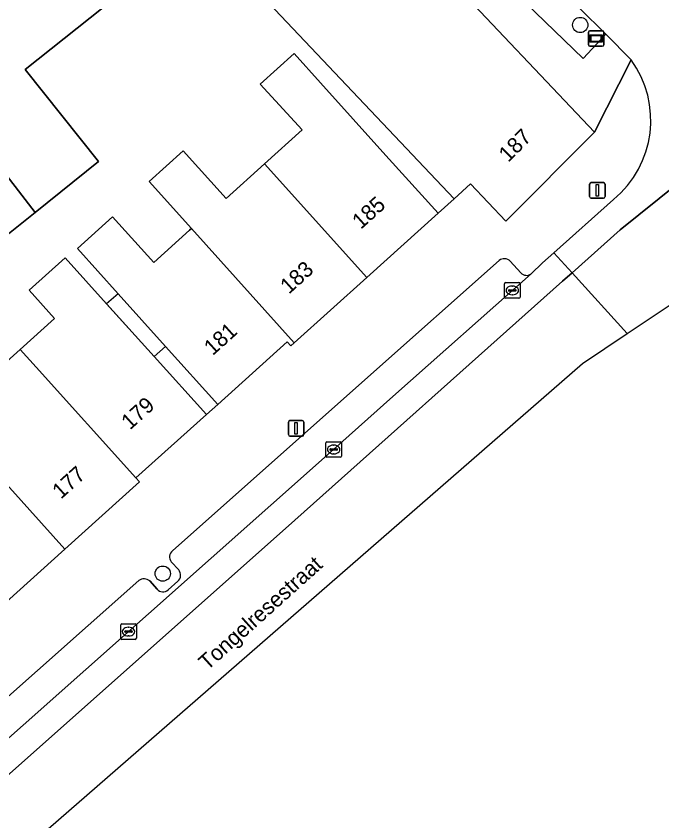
# Model space of a CAD drawing. Extents: x 161772 to 163126, y 383092 to 383917.
# Drawn here: x 162774.4 to 162815.8, y 383623.4 to 383675 of the extents above; entities that cross this region are included whole.
import ezdxf

# ---------------------------------------------------------------- set-up
doc = ezdxf.new("R2010")
doc.units = 0
for name, color, linetype in [('IMGEO_Boom', 7, 'Continuous'), ('IMGEO_Erf', 7, 'Continuous'), ('IMGEO_Groenvoorziening', 7, 'Continuous'), ('IMGEO_Kolk', 7, 'Continuous'), ('IMGEO_Lichtmast', 7, 'Continuous'), ('IMGEO_Openbare_ruimte_label', 7, 'Continuous'), ('IMGEO_Pand', 7, 'Continuous'), ('IMGEO_Pand_nummerreeks', 7, 'Continuous'), ('IMGEO_Pand_overbouw', 7, 'Continuous'), ('IMGEO_Parkeervlak_open', 7, 'Continuous'), ('IMGEO_Rijbaan_lokaal_gesloten', 7, 'Continuous'), ('IMGEO_Rijbaan_lokaal_open', 7, 'Continuous'), ('IMGEO_Voetpad_open', 7, 'Continuous'), ('IMGEO_Wegwijzer', 7, 'Continuous')]:
    doc.layers.add(name, color=color, linetype=linetype)

msp = doc.modelspace()

# ---------------------------------------------------------------- linework, layer by layer
at = {"layer": 'IMGEO_Boom'}
for centre in [(162810.528, 383674.461), (162783.769, 383639.27)]:
    msp.add_circle(centre, 0.489, dxfattribs=at)
at = {"layer": 'IMGEO_Erf'}
for points in [[(162785.68, 383680.155), (162774.953, 383671.6), (162779.661, 383665.698), (162775.591, 383662.442), (162771.095, 383658.845), (162766.069, 383665.145), (162763.252, 383662.898), (162760.545, 383660.739), (162761.491, 383659.548), (162758.41, 383657.1), (162757.466, 383658.289), (162754.879, 383656.225), (162751.357, 383660.642), (162748.239, 383664.551), (162750.507, 383666.36), (162750.021, 383666.969), (162753.433, 383669.69), (162756.847, 383672.413), (162757.281, 383671.869), (162759.464, 383673.613), (162760.435, 383672.359), (162760.812, 383671.872), (162761.693, 383672.539), (162761.803, 383673.278)], [(162772.054, 383651.329), (162774.633, 383653.651), (162776.841, 383655.641), (162775.208, 383657.455), (162777.514, 383659.531), (162780.176, 383656.575), (162780.192, 383656.558), (162783.227, 383653.187), (162786.572, 383649.471), (162787.302, 383650.126), (162783.956, 383653.842), (162780.916, 383657.217), (162778.303, 383660.118), (162780.56, 383662.151), (162783.19, 383659.231), (162785.487, 383661.3), (162785.605, 383661.406), (162782.898, 383664.416), (162785.078, 383666.38), (162787.827, 383663.328), (162790.296, 383665.552), (162792.711, 383667.727), (162790.019, 383670.675), (162792.188, 383672.629), (162793.888, 383670.742), (162798.071, 383666.098), (162801.417, 383662.382), (162802.451, 383663.3), (162786.366, 383680.322)]]:
    msp.add_lwpolyline(points, dxfattribs=at)
at = {"layer": 'IMGEO_Groenvoorziening'}
msp.add_lwpolyline([(162809.41, 383675.873), (162807.612, 383675.867), (162807.176, 383676.023), (162807.039, 383675.853), (162810.72, 383672.319), (162812.16, 383673.871), (162810.49, 383675.537)], dxfattribs=at)
at = {"layer": 'IMGEO_Kolk'}
for p, q in [((162805.676, 383657.008), (162805.676, 383657.86)), ((162805.751, 383657.934), (162806.603, 383657.934)), ((162805.935, 383657.428), (162805.935, 383657.44)), ((162805.978, 383657.477), (162806.376, 383657.477)), ((162806.164, 383657.714), (162806.189, 383657.714)), ((162806.419, 383657.44), (162806.419, 383657.428)), ((162806.677, 383657.86), (162806.677, 383657.008)), ((162806.603, 383656.934), (162805.751, 383656.934)), ((162806.373, 383657.391), (162805.975, 383657.391)), ((162806.187, 383657.154), (162806.162, 383657.154)), ((162794.223, 383646.806), (162794.223, 383647.658)), ((162794.298, 383647.732), (162795.15, 383647.732)), ((162795.224, 383647.658), (162795.224, 383646.806)), ((162794.482, 383647.226), (162794.482, 383647.238)), ((162794.92, 383647.189), (162794.522, 383647.189)), ((162794.525, 383647.275), (162794.923, 383647.275)), ((162794.711, 383647.512), (162794.736, 383647.512)), ((162794.966, 383647.238), (162794.966, 383647.226)), ((162795.15, 383646.732), (162794.298, 383646.732)), ((162794.734, 383646.952), (162794.709, 383646.952)), ((162781.078, 383635.124), (162781.078, 383635.976)), ((162781.153, 383636.05), (162782.005, 383636.05)), ((162781.566, 383635.83), (162781.591, 383635.83)), ((162782.079, 383635.976), (162782.079, 383635.124)), ((162781.337, 383635.544), (162781.337, 383635.556)), ((162781.775, 383635.507), (162781.377, 383635.507)), ((162781.38, 383635.593), (162781.778, 383635.593)), ((162781.589, 383635.27), (162781.564, 383635.27)), ((162781.821, 383635.556), (162781.821, 383635.544)), ((162782.005, 383635.05), (162781.153, 383635.05))]:
    msp.add_line(p, q, dxfattribs=at)
for points in [[(162805.676, 383657.008), (162805.676, 383657.86)], [(162805.751, 383657.934), (162806.603, 383657.934)], [(162806.677, 383657.86), (162806.677, 383657.008)], [(162806.603, 383656.934), (162805.751, 383656.934)], [(162794.223, 383646.806), (162794.223, 383647.658)], [(162794.298, 383647.732), (162795.15, 383647.732)], [(162795.224, 383647.658), (162795.224, 383646.806)], [(162795.15, 383646.732), (162794.298, 383646.732)], [(162781.078, 383635.124), (162781.078, 383635.976)], [(162781.153, 383636.05), (162782.005, 383636.05)], [(162782.079, 383635.976), (162782.079, 383635.124)], [(162782.005, 383635.05), (162781.153, 383635.05)]]:
    msp.add_lwpolyline(points, dxfattribs=at)
for centre, radius, start, end in [((162805.753, 383657.858), 0.0765, 91.552, 178.448), ((162805.753, 383657.858), 0.0765, 91.552, 178.448), ((162805.975, 383657.437), 0.0403, 85.8775, 175.7526), ((162805.972, 383657.427), 0.0366, 178.938, 274.7102), ((162806.376, 383657.434), 0.043, 264.8664, 352.4533), ((162806.38, 383657.439), 0.0386, 1.7309, 96.639), ((162806.601, 383657.858), 0.0765, 1.552, 88.448), ((162806.601, 383657.858), 0.0765, 1.552, 88.448), ((162805.753, 383657.01), 0.0765, 181.552, 268.448), ((162805.753, 383657.01), 0.0765, 181.552, 268.448), ((162806.601, 383657.01), 0.0765, 271.552, 358.448), ((162806.601, 383657.01), 0.0765, 271.552, 358.448), ((162794.3, 383647.656), 0.0765, 91.552, 178.448), ((162794.3, 383647.656), 0.0765, 91.552, 178.448), ((162795.148, 383647.656), 0.0765, 1.552, 88.448), ((162795.148, 383647.656), 0.0765, 1.552, 88.448), ((162794.522, 383647.235), 0.0403, 85.8775, 175.7526), ((162794.519, 383647.225), 0.0366, 178.938, 274.7102), ((162794.923, 383647.232), 0.043, 264.8664, 352.4533), ((162794.927, 383647.237), 0.0386, 1.7309, 96.639), ((162794.3, 383646.808), 0.0765, 181.552, 268.448), ((162794.3, 383646.808), 0.0765, 181.552, 268.448), ((162795.148, 383646.808), 0.0765, 271.552, 358.448), ((162795.148, 383646.808), 0.0765, 271.552, 358.448), ((162781.155, 383635.974), 0.0765, 91.552, 178.448), ((162781.155, 383635.974), 0.0765, 91.552, 178.448), ((162782.003, 383635.974), 0.0765, 1.552, 88.448), ((162782.003, 383635.974), 0.0765, 1.552, 88.448), ((162781.377, 383635.553), 0.0403, 85.8775, 175.7526), ((162781.374, 383635.543), 0.0366, 178.938, 274.7102), ((162781.778, 383635.55), 0.043, 264.8664, 352.4533), ((162781.782, 383635.555), 0.0386, 1.7309, 96.639), ((162781.155, 383635.126), 0.0765, 181.552, 268.448), ((162781.155, 383635.126), 0.0765, 181.552, 268.448), ((162782.003, 383635.126), 0.0765, 271.552, 358.448), ((162782.003, 383635.126), 0.0765, 271.552, 358.448)]:
    msp.add_arc(centre, radius, start, end, dxfattribs=at)
for centre, major_axis, ratio, start_param, end_param in [((162806.163, 383657.434), (-0.387, 0.002), 0.722429, 4.712389, 7.853982), ((162806.188, 383657.434), (-0.39, 0.002), 0.717154, 1.570796, 4.712389), ((162794.71, 383647.232), (-0.387, 0.002), 0.722429, 4.712389, 7.853982), ((162794.735, 383647.232), (-0.39, 0.002), 0.717154, 1.570796, 4.712389), ((162781.565, 383635.55), (-0.387, 0.002), 0.722429, 4.712389, 7.853982), ((162781.59, 383635.55), (-0.39, 0.002), 0.717154, 1.570796, 4.712389)]:
    msp.add_ellipse(centre, major_axis=major_axis, ratio=ratio, start_param=start_param, end_param=end_param, dxfattribs=at)
at = {"layer": 'IMGEO_Lichtmast'}
for p, q in [((162811.129, 383663.45), (162811.129, 383664.25)), ((162811.129, 383664.25), (162811.129, 383663.45)), ((162811.229, 383664.35), (162812.019, 383664.35)), ((162812.019, 383664.35), (162811.229, 383664.35)), ((162812.119, 383664.25), (162812.119, 383663.45)), ((162812.119, 383663.45), (162812.119, 383664.25)), ((162812.019, 383663.35), (162811.229, 383663.35)), ((162811.229, 383663.35), (162812.019, 383663.35)), ((162791.827, 383648.186), (162791.827, 383648.986)), ((162791.827, 383648.986), (162791.827, 383648.186)), ((162791.927, 383649.086), (162792.717, 383649.086)), ((162792.717, 383649.086), (162791.927, 383649.086)), ((162792.817, 383648.986), (162792.817, 383648.186)), ((162792.817, 383648.186), (162792.817, 383648.986)), ((162792.717, 383648.086), (162791.927, 383648.086)), ((162791.927, 383648.086), (162792.717, 383648.086))]:
    msp.add_line(p, q, dxfattribs=at)
for points in [[(162811.549, 383664.225), (162811.699, 383664.225), (162811.699, 383663.475), (162811.549, 383663.475), (162811.549, 383664.225)], [(162792.247, 383648.961), (162792.397, 383648.961), (162792.397, 383648.211), (162792.247, 383648.211), (162792.247, 383648.961)]]:
    msp.add_lwpolyline(points, dxfattribs=at)
for centre, start, end in [((162811.229, 383664.25), 90, 180), ((162811.229, 383664.25), 90, 180), ((162812.019, 383664.25), 0, 90), ((162812.019, 383664.25), 360, 90), ((162811.229, 383663.45), 180, 270), ((162811.229, 383663.45), 180, 270), ((162812.019, 383663.45), 270, 0), ((162812.019, 383663.45), 270, 0), ((162791.927, 383648.986), 90, 180), ((162791.927, 383648.986), 90, 180), ((162792.717, 383648.986), 0, 90), ((162792.717, 383648.986), 360, 90), ((162791.927, 383648.186), 180, 270), ((162791.927, 383648.186), 180, 270), ((162792.717, 383648.186), 270, 0), ((162792.717, 383648.186), 270, 0)]:
    msp.add_arc(centre, 0.1, start, end, dxfattribs=at)
at = {"layer": 'IMGEO_Pand'}
for points in [[(162782.495, 383684.15), (162788.809, 383689.187), (162785.828, 383692.924), (162779.475, 383687.857), (162778.165, 383689.5), (162777.557, 383689.015), (162777.071, 383689.624), (162774.005, 383687.179), (162774.505, 383686.551), (162770.888, 383683.666), (162770.39, 383684.29), (162767.241, 383681.778), (162767.741, 383681.152), (162767.266, 383680.773), (162771.111, 383675.952), (162767.377, 383673.065), (162770.361, 383669.205), (162775.591, 383662.442), (162779.661, 383665.698), (162774.953, 383671.6), (162785.68, 383680.155)], [(162798.795, 383680.44), (162797.579, 383679.253), (162799.117, 383677.68), (162797.687, 383676.283), (162791.469, 383682.65), (162790.754, 383681.952), (162789.427, 383683.312), (162786.366, 383680.322), (162802.451, 383663.3), (162803.49, 383664.282), (162805.753, 383661.887), (162811.444, 383667.587), (162801.803, 383677.794), (162800.898, 383678.287)], [(162796.848, 383658.267), (162801.417, 383662.382), (162798.071, 383666.098), (162793.888, 383670.742), (162792.188, 383672.629), (162790.019, 383670.675), (162792.711, 383667.727), (162790.296, 383665.552)], [(162790.296, 383665.552), (162787.827, 383663.328), (162785.078, 383666.38), (162782.898, 383664.416), (162785.605, 383661.406), (162792.197, 383654.077), (162796.848, 383658.267)], [(162785.605, 383661.406), (162785.487, 383661.3), (162783.19, 383659.231), (162780.56, 383662.151), (162778.303, 383660.118), (162780.916, 383657.217), (162783.956, 383653.842), (162787.302, 383650.126), (162791.752, 383654.134), (162791.98, 383653.882), (162792.197, 383654.077)], [(162783.227, 383653.187), (162780.192, 383656.558), (162780.176, 383656.575), (162777.514, 383659.531), (162775.208, 383657.455), (162776.841, 383655.641), (162774.633, 383653.651), (162775.65, 383652.521), (162782.055, 383645.404), (162786.572, 383649.471)], [(162774.633, 383653.651), (162772.054, 383651.329), (162770.333, 383653.239), (162768.129, 383651.255), (162777.499, 383640.846), (162782.281, 383645.152), (162782.055, 383645.404), (162775.65, 383652.521)], [(162768.129, 383651.255), (162767.696, 383650.865), (162765.722, 383649.087), (162768.449, 383646.059), (162766.427, 383644.239), (162773.07, 383636.859), (162777.499, 383640.846)]]:
    msp.add_lwpolyline(points, close=True, dxfattribs=at)
msp.add_lwpolyline([(162761.803, 383673.278), (162761.693, 383672.539), (162760.812, 383671.872), (162760.435, 383672.359), (162759.464, 383673.613), (162757.281, 383671.869), (162756.847, 383672.413), (162753.433, 383669.69), (162758.951, 383662.774), (162759.598, 383661.93), (162760.545, 383660.739), (162763.252, 383662.898), (162766.069, 383665.145), (162771.095, 383658.845), (162775.591, 383662.442), (162770.361, 383669.205), (162769.997, 383668.922), (162767.957, 383671.546)], dxfattribs=at)
at = {"layer": 'IMGEO_Pand_overbouw'}
for points in [[(162780.916, 383657.217), (162780.176, 383656.575), (162783.227, 383653.187), (162783.956, 383653.842)], [(162783.956, 383653.842), (162783.227, 383653.187), (162786.572, 383649.471), (162787.302, 383650.126)]]:
    msp.add_lwpolyline(points, close=True, dxfattribs=at)
at = {"layer": 'IMGEO_Parkeervlak_open'}
for points in [[(162805.325, 383659.36), (162797.106, 383652.036), (162784.394, 383640.727)], [(162806.725, 383658.569), (162806.04, 383659.309)], [(162666.512, 383533.347), (162694.831, 383558.528), (162709.518, 383571.578), (162738.563, 383597.35), (162753.281, 383610.437), (162765.043, 383620.871), (162766.974, 383622.572), (162794.724, 383647.231), (162798.516, 383650.621), (162807.38, 383658.5)], [(162784.312, 383640.036), (162784.793, 383639.504)], [(162782.235, 383638.827), (162765.788, 383624.219)], [(162783.409, 383638.269), (162782.942, 383638.799)], [(162784.742, 383638.784), (162784.118, 383638.222)]]:
    msp.add_lwpolyline(points, dxfattribs=at)
for centre, radius, start, end in [((162805.653, 383658.918), 0.55, 45.2467, 126.5934), ((162807.089, 383658.88), 0.479, 220.5423, 307.4306), ((162784.709, 383640.339), 0.5, 129.1197, 217.3452), ((162784.409, 383639.169), 0.509, 310.8364, 41.0603), ((162782.57, 383638.352), 0.581, 50.2341, 125.23), ((162783.788, 383638.615), 0.513, 222.4086, 310.0061)]:
    msp.add_arc(centre, radius, start, end, dxfattribs=at)
at = {"layer": 'IMGEO_Rijbaan_lokaal_gesloten'}
msp.add_lwpolyline([(162816.61, 383656.714), (162819.338, 383658.823), (162822.52, 383660.655), (162829.256, 383665.147), (162838.543, 383669.56), (162838.543, 383669.56), (162836.211, 383675.725), (162830.431, 383673.478), (162820.481, 383667.268), (162813.087, 383661.332), (162810.001, 383658.561), (162813.538, 383654.666), (162813.538, 383654.666)], close=True, dxfattribs=at)
for points in [[(162791.635, 383642.154), (162809.398, 383658.02), (162810.001, 383658.561), (162808.83, 383659.851), (162808.106, 383659.205), (162807.38, 383658.5), (162798.516, 383650.621), (162794.724, 383647.231), (162766.974, 383622.572), (162765.043, 383620.871), (162753.281, 383610.437), (162738.563, 383597.35), (162709.518, 383571.578), (162694.831, 383558.528), (162666.512, 383533.347), (162664.103, 383531.196)], [(162533.593, 383410.347), (162572.318, 383443.713), (162639.616, 383503.665), (162648.311, 383511.243), (162655.931, 383517.885), (162760.193, 383608.758), (162810.667, 383652.751), (162813.538, 383654.666), (162813.538, 383654.666), (162810.001, 383658.561), (162809.398, 383658.02), (162791.635, 383642.154), (162732.439, 383589.529), (162645.896, 383512.732), (162632.684, 383500.802), (162593.562, 383466.153), (162583.789, 383458.34)], [(162583.789, 383458.34), (162593.562, 383466.153), (162632.684, 383500.802), (162645.896, 383512.732), (162732.439, 383589.529), (162791.635, 383642.154)]]:
    msp.add_lwpolyline(points, dxfattribs=at)
at = {"layer": 'IMGEO_Rijbaan_lokaal_open'}
for points in [[(162817.013, 383678.515), (162816.853, 383678.664), (162815.14, 383680.261), (162813.871, 383678.972), (162811.761, 383676.828), (162810.49, 383675.537), (162812.16, 383673.871), (162813.789, 383672.232)], [(162812.656, 383663.265), (162808.83, 383659.851), (162810.001, 383658.561), (162813.087, 383661.332), (162820.481, 383667.268), (162830.431, 383673.478), (162836.211, 383675.725), (162835.565, 383677.434), (162831.776, 383675.997)]]:
    msp.add_lwpolyline(points, dxfattribs=at)
msp.add_arc((162808.457, 383668.351), 6.595, 309.5469, 36.0505, dxfattribs=at)
at = {"layer": 'IMGEO_Voetpad_open'}
for points in [[(162786.452, 383698.381), (162786.289, 383698.536), (162783.083, 383695.752), (162785.828, 383692.924), (162788.809, 383689.187), (162798.795, 383680.44), (162800.898, 383678.287), (162801.803, 383677.794), (162811.444, 383667.587), (162813.789, 383672.232), (162812.16, 383673.871), (162810.72, 383672.319), (162807.039, 383675.853), (162807.176, 383676.023), (162806.976, 383676.095), (162787.297, 383694.815)], [(162813.789, 383672.232), (162811.444, 383667.587), (162805.753, 383661.887), (162803.49, 383664.282), (162802.451, 383663.3), (162801.417, 383662.382), (162796.848, 383658.267), (162792.197, 383654.077), (162791.98, 383653.882), (162791.752, 383654.134), (162787.302, 383650.126), (162786.572, 383649.471), (162782.055, 383645.404), (162782.281, 383645.152), (162777.499, 383640.846), (162773.07, 383636.859)], [(162807.38, 383658.5), (162808.106, 383659.205), (162808.83, 383659.851), (162812.656, 383663.265)], [(162784.394, 383640.727), (162797.106, 383652.036), (162805.325, 383659.36)], [(162806.04, 383659.309), (162806.725, 383658.569)], [(162784.793, 383639.504), (162784.312, 383640.036)], [(162765.788, 383624.219), (162782.235, 383638.827)], [(162782.942, 383638.799), (162783.409, 383638.269)], [(162784.118, 383638.222), (162784.742, 383638.784)]]:
    msp.add_lwpolyline(points, dxfattribs=at)
for centre, radius, start, end in [((162808.457, 383668.351), 6.595, 309.5469, 36.0505), ((162805.653, 383658.918), 0.55, 45.2467, 126.5934), ((162807.089, 383658.88), 0.479, 220.5423, 307.4306), ((162784.709, 383640.339), 0.5, 129.1197, 217.3452), ((162784.409, 383639.169), 0.509, 310.8364, 41.0603), ((162782.57, 383638.352), 0.581, 50.2341, 125.23), ((162783.788, 383638.615), 0.513, 222.4086, 310.0061)]:
    msp.add_arc(centre, radius, start, end, dxfattribs=at)
at = {"layer": 'IMGEO_Wegwijzer'}
for p, q in [((162811.048, 383673.196), (162811.048, 383673.996)), ((162811.048, 383673.996), (162811.048, 383673.196)), ((162811.148, 383674.096), (162811.938, 383674.096)), ((162811.938, 383674.096), (162811.148, 383674.096)), ((162812.038, 383673.996), (162812.038, 383673.196)), ((162812.038, 383673.196), (162812.038, 383673.996)), ((162811.938, 383673.096), (162811.148, 383673.096)), ((162811.148, 383673.096), (162811.938, 383673.096))]:
    msp.add_line(p, q, dxfattribs=at)
for points in [[(162811.149, 383673.828), (162811.937, 383673.828), (162811.937, 383673.364), (162811.149, 383673.364), (162811.149, 383673.828)], [(162811.214, 383673.763), (162811.214, 383673.429), (162811.872, 383673.429), (162811.872, 383673.763), (162811.214, 383673.763)]]:
    msp.add_lwpolyline(points, dxfattribs=at)
for centre, start, end in [((162811.148, 383673.996), 90, 180), ((162811.148, 383673.996), 90, 180), ((162811.938, 383673.996), 0, 90), ((162811.938, 383673.996), 360, 90), ((162811.148, 383673.196), 180, 270), ((162811.148, 383673.196), 180, 270), ((162811.938, 383673.196), 270, 0), ((162811.938, 383673.196), 270, 0)]:
    msp.add_arc(centre, 0.1, start, end, dxfattribs=at)

# ---------------------------------------------------------------- texts
at = {"layer": 'IMGEO_Openbare_ruimte_label'}
msp.add_text('Tongelresestraat', height=1, rotation=42, dxfattribs=at).set_placement((162786.631, 383633.017))
at = {"layer": 'IMGEO_Pand_nummerreeks'}
for s, rotation, p in [('187', 45.0453, (162805.908, 383665.609)), ('185', 42.0097, (162796.468, 383661.318)), ('183', 42.0093, (162791.859, 383657.164)), ('181', 42.0093, (162786.969, 383653.217)), ('179', 41.9978, (162781.671, 383648.449)), ('177', 41.9978, (162777.248, 383644.011))]:
    msp.add_text(s, height=1, rotation=rotation, dxfattribs=at).set_placement(p)

doc.saveas('drawing.dxf')
